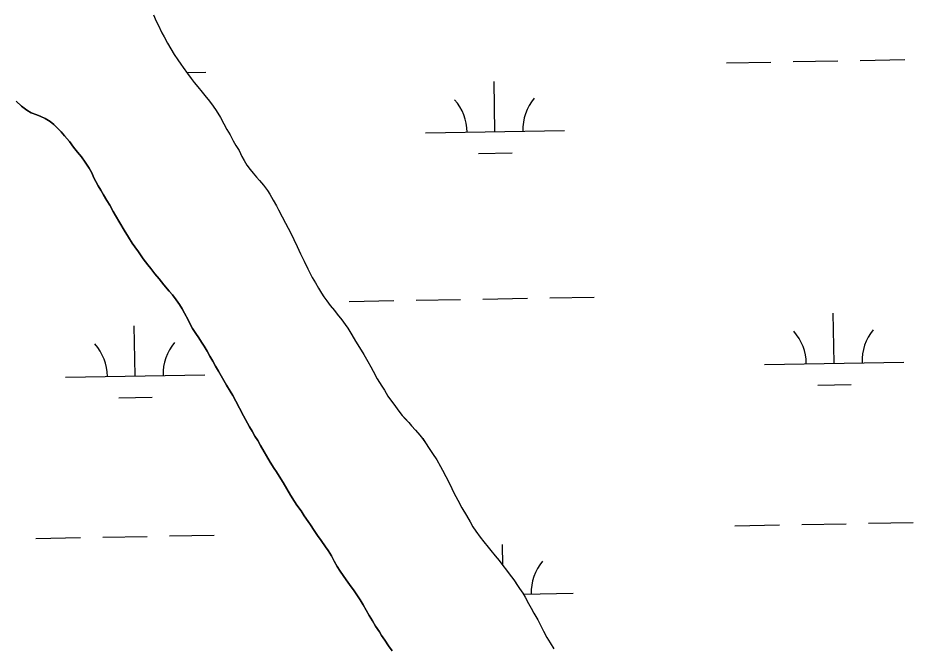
# Model space of a CAD drawing. Extents: x 3925854 to 3964121, y 224593 to 250589.
# Drawn here: x 3933871 to 3934514, y 231597 to 232049 of the extents above; entities that cross this region are included whole.
import ezdxf

# ---------------------------------------------------------------- set-up
doc = ezdxf.new("R2010")
doc.units = 0
doc.layers.add('V-TOPO-SHOR', color=7, linetype='Continuous')
doc.layers.add('V-WETL-SWMP', color=7, linetype='Continuous')

msp = doc.modelspace()

# ---------------------------------------------------------------- linework, layer by layer
at = {"layer": 'V-TOPO-SHOR'}
for points in [[(3933968.605, 232050.93), (3933970.6, 232046.404), (3933971.9, 232043.619), (3933974.675, 232037.964), (3933976.238, 232035.005), (3933978.667, 232030.567), (3933981.007, 232026.389), (3933983.524, 232022.299), (3933986.041, 232018.47), (3933988.212, 232015.508), (3933989.947, 232012.985), (3933992.986, 232008.807), (3933995.677, 232005.063), (3933997.76, 232002.19), (3934000.365, 231999.057), (3934003.578, 231995.313), (3934005.575, 231992.876), (3934008.875, 231988.784), (3934011.566, 231985.128), (3934013.562, 231982.169), (3934016.6, 231977.034), (3934019.029, 231972.422), (3934021.283, 231968.419), (3934023.626, 231964.589), (3934025.881, 231960.325), (3934027.704, 231957.017), (3934030.047, 231953.276), (3934032.128, 231949.098)], [(3934036.068, 231757.548), (3934033.297, 231762.674), (3934030.352, 231768.235), (3934027.667, 231773.275), (3934025.588, 231777.27), (3934023.684, 231780.486), (3934020.997, 231784.83), (3934019.004, 231788.131), (3934017.185, 231791.432), (3934015.193, 231794.736), (3934013.2, 231798.297), (3934011.121, 231802.035), (3934009.131, 231805.508), (3934007.052, 231809.072), (3934004.936, 231812.652), (3934002.96, 231815.728), (3934001.074, 231818.839), (3933999.079, 231821.757), (3933996.515, 231825.564), (3933994.922, 231828.64), (3933993.449, 231831.594), (3933990.938, 231836.46), (3933989.12, 231839.673), (3933987.213, 231842.628), (3933984.786, 231846.106), (3933982.185, 231849.581), (3933979.932, 231852.276), (3933976.031, 231856.882), (3933972.564, 231861.054), (3933969.53, 231864.792), (3933966.583, 231868.529), (3933964.503, 231871.136), (3933961.209, 231875.568), (3933957.916, 231880.522), (3933955.315, 231884.086), (3933953.411, 231886.691), (3933950.55, 231891.125), (3933947.519, 231896.077), (3933944.399, 231901.377), (3933941.368, 231906.677), (3933939.722, 231909.545), (3933937.211, 231913.977), (3933935.13, 231917.538), (3933932.617, 231921.45), (3933930.713, 231924.837), (3933928.98, 231928.052), (3933927.247, 231931.094), (3933925.775, 231933.787), (3933924.391, 231937.26), (3933922.398, 231940.65), (3933919.627, 231944.996), (3933916.852, 231948.731), (3933914.079, 231952.209), (3933911.218, 231955.858), (3933908.185, 231959.77), (3933904.803, 231963.942), (3933902.202, 231966.897), (3933899.516, 231969.678), (3933897.001, 231972.113), (3933894.4, 231974.2), (3933890.754, 231976.375), (3933887.631, 231977.77), (3933884.768, 231978.988), (3933880.776, 231980.557), (3933877.565, 231982.472), (3933873.838, 231985.341), (3933869.934, 231988.907)], [(3934032.128, 231949.098), (3934033.776, 231946.138), (3934035.685, 231942.919), (3934038.116, 231939.611), (3934040.113, 231936.998), (3934042.632, 231934.127), (3934044.803, 231931.776), (3934047.582, 231928.554), (3934050.445, 231924.55), (3934052.182, 231921.939), (3934054.611, 231917.761), (3934056.953, 231913.497), (3934058.428, 231910.626), (3934061.029, 231905.666), (3934063.46, 231901.052), (3934065.369, 231897.484), (3934066.929, 231894.527), (3934069.444, 231889.304), (3934071.699, 231884.43), (3934074.128, 231879.21), (3934076.815, 231873.815), (3934079.504, 231868.333), (3934080.893, 231865.461), (3934082.627, 231862.154), (3934084.882, 231858.238), (3934087.053, 231854.496), (3934089.134, 231850.841), (3934090.956, 231848.316), (3934092.953, 231845.356), (3934095.558, 231842.049), (3934098.509, 231838.305), (3934100.592, 231835.694), (3934103.806, 231831.69), (3934106.237, 231828.294), (3934108.059, 231825.595), (3934111.01, 231820.897), (3934113.699, 231816.457), (3934116.563, 231811.757), (3934119.514, 231806.883), (3934122.465, 231801.836), (3934124.72, 231797.918), (3934126.28, 231794.873), (3934129.318, 231789.305), (3934132.615, 231783.994), (3934134.524, 231781.035), (3934136.954, 231776.859), (3934139.383, 231773.289), (3934141.902, 231770.068), (3934144.159, 231766.934), (3934147.197, 231762.93), (3934149.193, 231760.665), (3934151.886, 231757.794), (3934153.971, 231755.443), (3934156.662, 231752.481), (3934159.79, 231748.912), (3934161.873, 231746.387), (3934164.39, 231742.559), (3934166.124, 231739.86), (3934168.989, 231735.596), (3934171.94, 231731.068), (3934174.63, 231726.369), (3934176.19, 231723.584), (3934178.619, 231719.058), (3934180.79, 231714.534), (3934182.697, 231710.53), (3934184.345, 231707.485), (3934187.034, 231702.176), (3934190.069, 231696.608), (3934193.281, 231691.123), (3934195.97, 231686.511), (3934197.966, 231682.944), (3934200.049, 231679.896), (3934203.175, 231675.544), (3934205.778, 231672.149), (3934208.817, 231668.407), (3934210.902, 231665.882), (3934214.027, 231662.136), (3934216.718, 231658.742), (3934219.495, 231655.173), (3934222.1, 231651.777), (3934224.097, 231649.166), (3934227.308, 231644.814), (3934229.565, 231641.418), (3934231.476, 231638.547), (3934233.819, 231635.152), (3934235.381, 231632.454), (3934237.896, 231627.842), (3934239.805, 231624.535), (3934241.714, 231620.967), (3934244.491, 231616.093), (3934247.092, 231610.784), (3934248.566, 231607.913), (3934250.995, 231603.475), (3934253.512, 231599.471), (3934256.115, 231595.293)], [(3934139.953, 231593.837), (3934137.354, 231597.487), (3934134.753, 231601.484), (3934132.414, 231604.96), (3934130.767, 231607.479), (3934128.081, 231611.565), (3934125.742, 231615.388), (3934123.491, 231619.212), (3934121.238, 231623.122), (3934119.071, 231626.943), (3934116.993, 231630.419), (3934115.088, 231633.374), (3934112.573, 231636.937), (3934109.454, 231641.455), (3934106.941, 231644.933), (3934104.774, 231648.06), (3934102.607, 231651.189), (3934100.529, 231654.491), (3934098.362, 231658.226), (3934096.457, 231662.05), (3934093.944, 231665.96), (3934092.126, 231668.567), (3934089.007, 231673.173), (3934086.406, 231676.822), (3934083.893, 231680.386), (3934081.294, 231684.295), (3934079.559, 231686.816), (3934076.786, 231690.9), (3934074.534, 231694.378), (3934071.588, 231698.461), (3934069.856, 231701.155), (3934066.995, 231705.674), (3934064.398, 231710.278), (3934061.625, 231714.884), (3934058.938, 231719.314), (3934056.859, 231722.357), (3934055.213, 231724.876), (3934052.354, 231729.482), (3934049.669, 231734), (3934048.108, 231736.782), (3934045.511, 231741.385), (3934043.433, 231745.035), (3934041.44, 231748.076), (3934039.445, 231751.64), (3934037.54, 231754.853), (3934036.068, 231757.548)]]:
    msp.add_lwpolyline(points, dxfattribs=at)
at = {"layer": 'V-WETL-SWMP'}
for p, q in [((3933968.605, 232050.93), (3933970.599, 232046.405)), ((3933970.599, 232046.405), (3933971.9, 232043.62)), ((3933971.9, 232043.62), (3933974.675, 232037.964)), ((3933974.675, 232037.964), (3933976.237, 232035.005)), ((3933976.237, 232035.005), (3933978.666, 232030.567)), ((3933978.666, 232030.567), (3933981.008, 232026.389)), ((3933981.008, 232026.389), (3933983.525, 232022.299)), ((3933983.525, 232022.299), (3933986.042, 232018.469)), ((3933986.042, 232018.469), (3933988.212, 232015.509)), ((3934427.964, 232017.222), (3934459.959, 232017.804)), ((3934475.956, 232018.095), (3934507.951, 232018.677)), ((3933988.212, 232015.509), (3933989.948, 232012.985)), ((3933989.948, 232012.985), (3933992.986, 232008.807)), ((3934379.972, 232016.35), (3934411.967, 232016.931)), ((3933992.623, 232009.306), (3934006.126, 232009.552)), ((3933992.986, 232008.807), (3933995.677, 232005.064)), ((3933995.677, 232005.064), (3933997.761, 232002.191)), ((3933997.761, 232002.191), (3934000.365, 231999.057)), ((3934000.365, 231999.057), (3934003.578, 231995.313)), ((3934213.78, 231966.89), (3934213.125, 232002.884)), ((3934003.578, 231995.313), (3934005.575, 231992.876)), ((3934005.575, 231992.876), (3934008.874, 231988.784)), ((3933869.934, 231988.906), (3933873.837, 231985.341)), ((3934008.874, 231988.784), (3934011.565, 231985.128)), ((3933873.837, 231985.341), (3933877.566, 231982.471)), ((3933877.566, 231982.471), (3933880.776, 231980.556)), ((3933880.776, 231980.556), (3933884.768, 231978.988)), ((3934011.565, 231985.128), (3934013.562, 231982.169)), ((3934013.562, 231982.169), (3934016.599, 231977.034)), ((3933884.768, 231978.988), (3933887.631, 231977.769)), ((3933887.631, 231977.769), (3933890.755, 231976.376)), ((3933890.755, 231976.376), (3933894.399, 231974.2)), ((3933894.399, 231974.2), (3933897.001, 231972.113)), ((3934016.599, 231977.034), (3934019.028, 231972.422)), ((3933897.001, 231972.113), (3933899.515, 231969.679)), ((3933899.515, 231969.679), (3933902.203, 231966.897)), ((3933902.203, 231966.897), (3933904.804, 231963.942)), ((3934019.028, 231972.422), (3934021.283, 231968.418)), ((3934021.283, 231968.418), (3934023.626, 231964.589)), ((3934163.788, 231965.981), (3934263.772, 231967.799)), ((3933904.804, 231963.942), (3933908.185, 231959.77)), ((3934023.626, 231964.589), (3934025.882, 231960.325)), ((3934025.882, 231960.325), (3934027.704, 231957.017)), ((3933908.185, 231959.77), (3933911.218, 231955.859)), ((3933911.218, 231955.859), (3933914.079, 231952.208)), ((3934027.704, 231957.017), (3934030.047, 231953.275)), ((3933914.079, 231952.208), (3933916.852, 231948.732)), ((3933916.852, 231948.732), (3933919.626, 231944.995)), ((3934030.047, 231953.275), (3934032.128, 231949.098)), ((3934032.128, 231949.098), (3934033.777, 231946.139)), ((3934202.062, 231951.243), (3934226.058, 231951.68)), ((3933919.626, 231944.995), (3933922.398, 231940.65)), ((3933922.398, 231940.65), (3933924.391, 231937.261)), ((3934033.777, 231946.139), (3934035.686, 231942.919)), ((3934035.686, 231942.919), (3934038.116, 231939.611)), ((3933924.391, 231937.261), (3933925.775, 231933.787)), ((3934038.116, 231939.611), (3934040.113, 231936.999)), ((3934040.113, 231936.999), (3934042.631, 231934.126)), ((3933925.775, 231933.787), (3933927.248, 231931.093)), ((3933927.248, 231931.093), (3933928.98, 231928.052)), ((3933928.98, 231928.052), (3933930.713, 231924.837)), ((3934042.631, 231934.126), (3934044.802, 231931.775)), ((3934044.802, 231931.775), (3934047.581, 231928.554)), ((3934047.581, 231928.554), (3934050.445, 231924.55)), ((3933930.713, 231924.837), (3933932.618, 231921.449)), ((3933932.618, 231921.449), (3933935.131, 231917.538)), ((3934050.445, 231924.55), (3934052.181, 231921.939)), ((3934052.181, 231921.939), (3934054.611, 231917.761)), ((3933935.131, 231917.538), (3933937.21, 231913.976)), ((3934054.611, 231917.761), (3934056.953, 231913.497)), ((3933937.21, 231913.976), (3933939.722, 231909.545)), ((3933939.722, 231909.545), (3933941.368, 231906.677)), ((3934056.953, 231913.497), (3934058.428, 231910.625)), ((3934058.428, 231910.625), (3934061.03, 231905.665)), ((3933941.368, 231906.677), (3933944.4, 231901.377)), ((3934061.03, 231905.665), (3934063.459, 231901.052)), ((3933944.4, 231901.377), (3933947.518, 231896.077)), ((3933947.518, 231896.077), (3933950.55, 231891.124)), ((3934063.459, 231901.052), (3934065.368, 231897.484)), ((3934065.368, 231897.484), (3934066.929, 231894.526)), ((3933950.55, 231891.124), (3933953.41, 231886.692)), ((3934066.929, 231894.526), (3934069.444, 231889.304)), ((3934069.444, 231889.304), (3934071.699, 231884.431)), ((3933953.41, 231886.692), (3933955.316, 231884.085)), ((3933955.316, 231884.085), (3933957.916, 231880.522)), ((3934071.699, 231884.431), (3934074.127, 231879.21)), ((3933957.916, 231880.522), (3933961.209, 231875.569)), ((3934074.127, 231879.21), (3934076.816, 231873.815)), ((3933961.209, 231875.569), (3933964.503, 231871.136)), ((3933964.503, 231871.136), (3933966.583, 231868.529)), ((3934076.816, 231873.815), (3934079.504, 231868.333)), ((3933966.583, 231868.529), (3933969.53, 231864.792)), ((3933969.53, 231864.792), (3933972.564, 231861.054)), ((3934079.504, 231868.333), (3934080.892, 231865.461)), ((3934080.892, 231865.461), (3934082.627, 231862.154)), ((3933972.564, 231861.054), (3933976.031, 231856.882)), ((3934082.627, 231862.154), (3934084.883, 231858.238)), ((3934084.883, 231858.238), (3934087.052, 231854.496)), ((3933976.031, 231856.882), (3933979.932, 231852.276)), ((3933979.932, 231852.276), (3933982.186, 231849.581)), ((3934087.052, 231854.496), (3934089.134, 231850.84)), ((3934089.134, 231850.84), (3934090.957, 231848.316)), ((3933982.186, 231849.581), (3933984.786, 231846.105)), ((3933984.786, 231846.105), (3933987.212, 231842.629)), ((3934090.957, 231848.316), (3934092.953, 231845.356)), ((3934092.953, 231845.356), (3934095.558, 231842.048)), ((3934109.136, 231844.897), (3934141.131, 231845.478)), ((3934157.128, 231845.769), (3934189.123, 231846.351)), ((3934205.12, 231846.642), (3934237.115, 231847.224)), ((3934253.113, 231847.514), (3934285.107, 231848.096)), ((3933987.212, 231842.629), (3933989.119, 231839.674)), ((3933989.119, 231839.674), (3933990.938, 231836.459)), ((3934095.558, 231842.048), (3934098.51, 231838.305)), ((3934098.51, 231838.305), (3934100.593, 231835.693)), ((3933990.938, 231836.459), (3933993.449, 231831.594)), ((3933993.449, 231831.594), (3933994.921, 231828.64)), ((3934100.593, 231835.693), (3934103.806, 231831.689)), ((3934103.806, 231831.689), (3934106.236, 231828.294)), ((3934457.317, 231800.477), (3934456.663, 231836.471)), ((3933955.492, 231791.352), (3933954.838, 231827.346)), ((3933994.921, 231828.64), (3933996.515, 231825.564)), ((3933996.515, 231825.564), (3933999.08, 231821.758)), ((3934106.236, 231828.294), (3934108.059, 231825.596)), ((3934108.059, 231825.596), (3934111.01, 231820.896)), ((3933999.08, 231821.758), (3934001.073, 231818.838)), ((3934001.073, 231818.838), (3934002.961, 231815.728)), ((3934111.01, 231820.896), (3934113.7, 231816.457)), ((3934002.961, 231815.728), (3934004.937, 231812.652)), ((3934004.937, 231812.652), (3934007.051, 231809.072)), ((3934113.7, 231816.457), (3934116.563, 231811.757)), ((3934007.051, 231809.072), (3934009.13, 231805.509)), ((3934116.563, 231811.757), (3934119.514, 231806.883)), ((3934119.514, 231806.883), (3934122.464, 231801.836)), ((3934009.13, 231805.509), (3934011.122, 231802.034)), ((3934011.122, 231802.034), (3934013.201, 231798.298)), ((3934122.464, 231801.836), (3934124.72, 231797.919)), ((3934407.326, 231799.568), (3934507.309, 231801.386)), ((3934013.201, 231798.298), (3934015.193, 231794.735)), ((3934015.193, 231794.735), (3934017.186, 231791.433)), ((3934124.72, 231797.919), (3934126.281, 231794.873)), ((3934126.281, 231794.873), (3934129.317, 231789.304)), ((3933905.501, 231790.443), (3934005.484, 231792.261)), ((3934017.186, 231791.433), (3934019.004, 231788.132)), ((3934019.004, 231788.132), (3934020.997, 231784.83)), ((3934129.317, 231789.304), (3934132.615, 231783.995)), ((3934020.997, 231784.83), (3934023.683, 231780.485)), ((3934023.683, 231780.485), (3934025.589, 231777.27)), ((3934132.615, 231783.995), (3934134.524, 231781.035)), ((3934134.524, 231781.035), (3934136.954, 231776.858)), ((3934445.6, 231784.831), (3934469.596, 231785.267)), ((3933943.775, 231775.706), (3933967.771, 231776.142)), ((3934025.589, 231777.27), (3934027.667, 231773.274)), ((3934136.954, 231776.858), (3934139.384, 231773.289)), ((3934027.667, 231773.274), (3934030.352, 231768.234)), ((3934030.352, 231768.234), (3934033.297, 231762.674)), ((3934139.384, 231773.289), (3934141.902, 231770.068)), ((3934141.902, 231770.068), (3934144.159, 231766.934)), ((3934033.297, 231762.674), (3934036.068, 231757.548)), ((3934144.159, 231766.934), (3934147.197, 231762.93)), ((3934147.197, 231762.93), (3934149.194, 231760.666)), ((3934149.194, 231760.666), (3934151.887, 231757.793)), ((3934036.068, 231757.548), (3934037.541, 231754.854)), ((3934037.541, 231754.854), (3934039.446, 231751.639)), ((3934151.887, 231757.793), (3934153.971, 231755.442)), ((3934153.971, 231755.442), (3934156.663, 231752.482)), ((3934039.446, 231751.639), (3934041.439, 231748.077)), ((3934041.439, 231748.077), (3934043.432, 231745.035)), ((3934156.663, 231752.482), (3934159.789, 231748.912)), ((3934159.789, 231748.912), (3934161.872, 231746.387)), ((3934043.432, 231745.035), (3934045.511, 231741.386)), ((3934045.511, 231741.386), (3934048.109, 231736.781)), ((3934161.872, 231746.387), (3934164.389, 231742.558)), ((3934164.389, 231742.558), (3934166.125, 231739.86)), ((3934048.109, 231736.781), (3934049.668, 231734.001)), ((3934166.125, 231739.86), (3934168.989, 231735.595)), ((3934168.989, 231735.595), (3934171.94, 231731.068)), ((3934049.668, 231734.001), (3934052.354, 231729.482)), ((3934052.354, 231729.482), (3934055.213, 231724.877)), ((3934171.94, 231731.068), (3934174.63, 231726.369)), ((3934055.213, 231724.877), (3934056.859, 231722.357)), ((3934056.859, 231722.357), (3934058.939, 231719.315)), ((3934174.63, 231726.369), (3934176.191, 231723.584)), ((3934176.191, 231723.584), (3934178.62, 231719.059)), ((3934058.939, 231719.315), (3934061.625, 231714.884)), ((3934178.62, 231719.059), (3934180.789, 231714.534)), ((3934061.625, 231714.884), (3934064.397, 231710.279)), ((3934064.397, 231710.279), (3934066.995, 231705.674)), ((3934180.789, 231714.534), (3934182.696, 231710.531)), ((3934182.696, 231710.531), (3934184.345, 231707.485)), ((3934066.995, 231705.674), (3934069.855, 231701.155)), ((3934184.345, 231707.485), (3934187.034, 231702.177)), ((3934069.855, 231701.155), (3934071.588, 231698.461)), ((3934071.588, 231698.461), (3934074.534, 231694.377)), ((3934187.034, 231702.177), (3934190.07, 231696.607)), ((3934190.07, 231696.607), (3934193.281, 231691.124)), ((3934074.534, 231694.377), (3934076.787, 231690.901)), ((3934076.787, 231690.901), (3934079.56, 231686.817)), ((3934193.281, 231691.124), (3934195.97, 231686.511)), ((3934079.56, 231686.817), (3934081.293, 231684.296)), ((3934081.293, 231684.296), (3934083.893, 231680.386)), ((3934195.97, 231686.511), (3934197.966, 231682.943)), ((3934386.02, 231683.73), (3934418.015, 231684.311)), ((3934434.012, 231684.602), (3934466.007, 231685.184)), ((3934482.004, 231685.475), (3934513.999, 231686.057)), ((3934083.893, 231680.386), (3934086.406, 231676.823)), ((3934197.966, 231682.943), (3934200.049, 231679.897)), ((3934200.049, 231679.897), (3934203.174, 231675.544)), ((3933884.195, 231674.605), (3933916.19, 231675.187)), ((3933932.187, 231675.478), (3933964.182, 231676.059)), ((3933980.179, 231676.35), (3934012.174, 231676.932)), ((3934086.406, 231676.823), (3934089.006, 231673.173)), ((3934089.006, 231673.173), (3934092.125, 231668.567)), ((3934203.174, 231675.544), (3934205.778, 231672.149)), ((3934205.778, 231672.149), (3934208.817, 231668.406)), ((3934092.125, 231668.567), (3934093.945, 231665.96)), ((3934093.945, 231665.96), (3934096.458, 231662.05)), ((3934208.817, 231668.406), (3934210.901, 231665.881)), ((3934210.901, 231665.881), (3934214.027, 231662.137)), ((3934219.447, 231655.236), (3934219.173, 231670.264)), ((3934096.458, 231662.05), (3934098.363, 231658.227)), ((3934098.363, 231658.227), (3934100.528, 231654.491)), ((3934214.027, 231662.137), (3934216.718, 231658.742)), ((3934216.718, 231658.742), (3934219.496, 231655.173)), ((3934100.528, 231654.491), (3934102.608, 231651.189)), ((3934219.496, 231655.173), (3934222.101, 231651.778)), ((3934222.101, 231651.778), (3934224.097, 231649.166)), ((3934102.608, 231651.189), (3934104.774, 231648.061)), ((3934104.774, 231648.061), (3934106.941, 231644.932)), ((3934224.097, 231649.166), (3934227.309, 231644.814)), ((3934106.941, 231644.932), (3934109.454, 231641.456)), ((3934109.454, 231641.456), (3934112.574, 231636.937)), ((3934227.309, 231644.814), (3934231.475, 231638.547)), ((3934231.475, 231638.547), (3934233.819, 231635.152)), ((3934112.574, 231636.937), (3934115.087, 231633.374)), ((3934115.087, 231633.374), (3934116.993, 231630.419)), ((3934233.819, 231635.152), (3934235.381, 231632.455)), ((3934234.179, 231634.531), (3934269.82, 231635.179)), ((3934235.381, 231632.455), (3934237.897, 231627.842)), ((3934116.993, 231630.419), (3934119.072, 231626.944)), ((3934119.072, 231626.944), (3934121.238, 231623.121)), ((3934237.897, 231627.842), (3934239.805, 231624.535)), ((3934121.238, 231623.121), (3934123.49, 231619.211)), ((3934239.805, 231624.535), (3934241.714, 231620.967)), ((3934241.714, 231620.967), (3934244.49, 231616.093)), ((3934123.49, 231619.211), (3934125.742, 231615.388)), ((3934125.742, 231615.388), (3934128.081, 231611.564)), ((3934244.49, 231616.093), (3934247.092, 231610.785)), ((3934128.081, 231611.564), (3934130.767, 231607.48)), ((3934130.767, 231607.48), (3934132.414, 231604.96)), ((3934247.092, 231610.785), (3934248.567, 231607.913)), ((3934248.567, 231607.913), (3934250.996, 231603.475)), ((3934132.414, 231604.96), (3934134.753, 231601.484)), ((3934134.753, 231601.484), (3934137.353, 231597.487)), ((3934250.996, 231603.475), (3934253.513, 231599.471)), ((3934137.353, 231597.487), (3934139.953, 231593.837)), ((3934253.513, 231599.471), (3934256.116, 231595.294))]:
    msp.add_line(p, q, dxfattribs=at)
for centre, start, end in [((3934158.537, 231966.361), 0.269879, 41.813537), ((3934269.005, 231968.369), 140.269876, 181.813534), ((3934402.075, 231799.948), 0.269879, 41.813537), ((3934512.543, 231801.956), 140.269876, 181.813534), ((3933900.25, 231790.823), 0.269879, 41.813537), ((3934010.718, 231792.831), 140.269876, 181.813534), ((3934275.053, 231635.749), 140.269876, 181.813534)]:
    msp.add_arc(centre, 35.246, start, end, dxfattribs=at)

doc.saveas('drawing.dxf')
